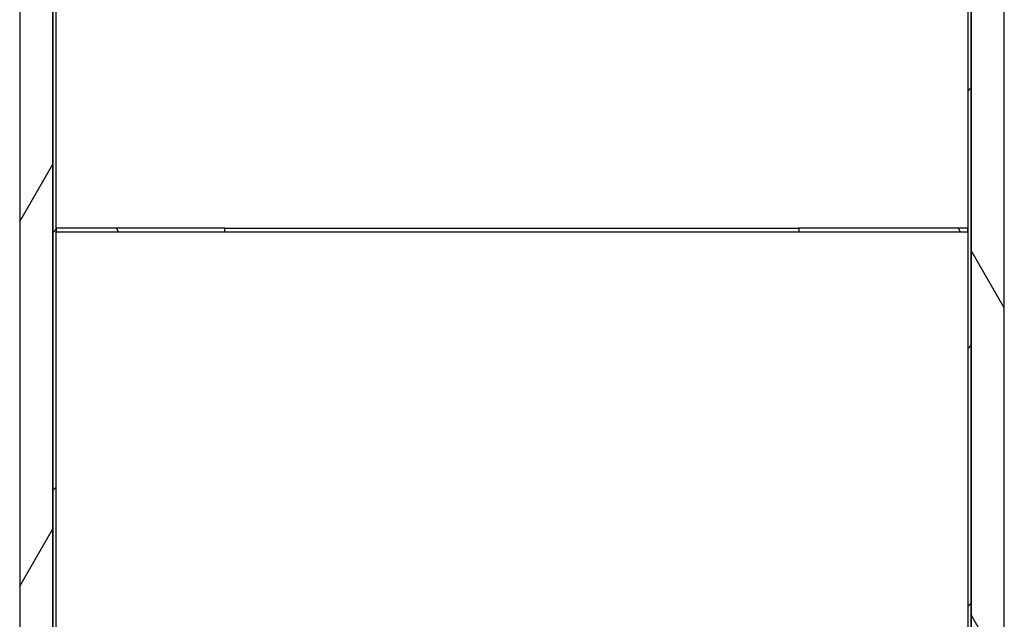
# Model space of a CAD drawing. Extents: x -89225 to 110569, y 13360 to 87647.
# Tile 466 of 478: x 99614 to 101330, y 73931 to 74975. Entities that reach past the tile are written whole.
import ezdxf

# ---------------------------------------------------------------- set-up
doc = ezdxf.new("R2010")
doc.units = 0
doc.layers.add('INSTALLATIE', color=6, linetype='Continuous')
pattern_1 = [(300, (26738.4, 84288.65), (274.963, 158.7501), [])]

msp = doc.modelspace()

# ---------------------------------------------------------------- hatches: boundary and pattern name
at = {"layer": 'INSTALLATIE'}
h = msp.add_hatch(dxfattribs=at)
h.set_pattern_fill('ANSI31', color=256, scale=2540, angle=15.0002, style=0)
h.set_pattern_definition([(60.00025, (26738.4, 84288.65), (-274.9637, 158.7488), [])])
h.paths.add_polyline_path([(99672, 76686), (99614.3, 76686), (99614.3, 73362), (99672, 73362), (99672, 75081.4), (99672, 75087)])
h = msp.add_hatch(dxfattribs=at)
h.set_pattern_fill('ANSI31', color=256, scale=2540, angle=-105, style=0)
h.set_pattern_definition(pattern_1)
h.paths.add_polyline_path([(101329.7, 76686), (101272, 76686), (101272, 75087), (101272, 75081.4), (101272, 73362), (101329.7, 73362)])
h = msp.add_hatch(dxfattribs=at)
h.set_pattern_fill('ANSI31', color=256, scale=2540, angle=0.0002, style=0)
h.set_pattern_definition([(45.0002, (26738.4, 84288.65), (-224.5072, 224.5056), [])])
h.paths.add_polyline_path([(99672, 75081.4), (99672, 73362), (99678, 73362), (99678, 74606), (99678, 74612), (99678, 75083.7), (99676, 75083.7)])
h.paths.add_polyline_path([(101272, 73362), (101272, 75081.4), (101268, 75083.7), (101266, 75083.7), (101266, 74612), (101266, 74606), (101266, 73362)])
h = msp.add_hatch(dxfattribs=at)
h.set_pattern_fill('ANSI31', color=256, scale=2540, angle=-105, style=0)
h.set_pattern_definition(pattern_1)
h.paths.add_polyline_path([(100972, 74612), (100972, 74606), (101266, 74606), (101266, 74612)])
h.paths.add_polyline_path([(99972, 74606), (99972, 74612), (99678, 74612), (99678, 74606)])

# ---------------------------------------------------------------- linework, layer by layer
for p, q in [((99614.3, 76686), (99614.3, 73362)), ((99672, 73362), (99672, 76686)), ((101272, 76686), (101272, 73362)), ((101329.7, 73362), (101329.7, 76686)), ((99672, 75081.4), (99672, 73362)), ((99678, 73362), (99678, 75083.7)), ((101266, 75083.7), (101266, 73362)), ((101272, 73362), (101272, 75081.4)), ((99972, 74612), (99678, 74612)), ((99678, 74612), (99678, 74606)), ((99678, 74606), (99972, 74606)), ((99972, 74606), (99972, 74612)), ((99972, 74612), (100972, 74612)), ((99972, 74606), (100972, 74606)), ((100972, 74612), (100972, 74606)), ((101266, 74612), (100972, 74612)), ((100972, 74606), (101266, 74606)), ((101266, 74606), (101266, 74612))]:
    msp.add_line(p, q, dxfattribs=at)

doc.saveas('drawing.dxf')
